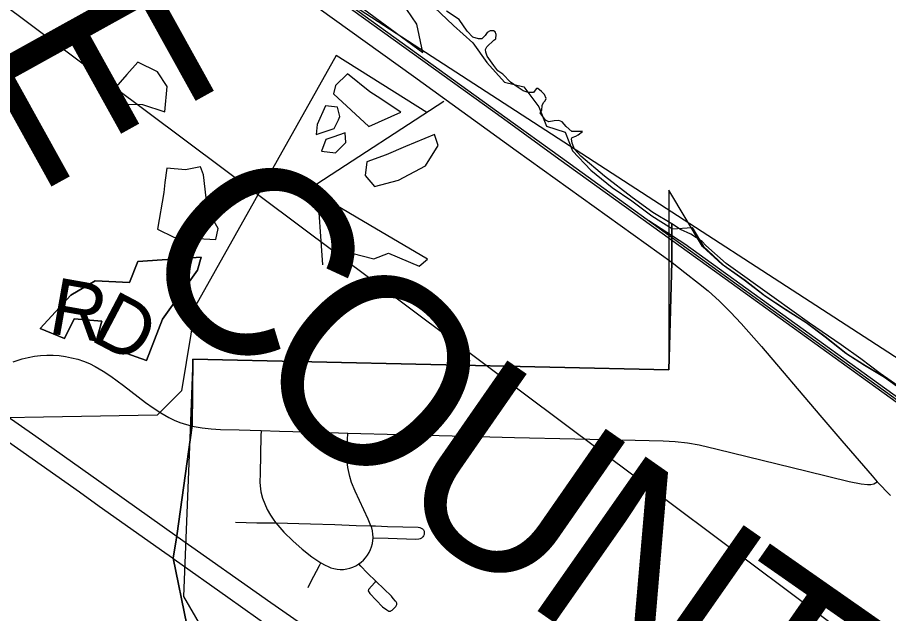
# Model space of a CAD drawing. Extents: x 0 to 34, y 0 to 22.
# Drawn here: x 7.5152 to 7.9529, y 16.018 to 16.3176 of the extents above; entities that cross this region are included whole.
import ezdxf

# ---------------------------------------------------------------- set-up
doc = ezdxf.new("R2010")
doc.units = 0
for name, color, linetype in [('GM_X_City_Street', 7, 'Continuous'), ('GM_X_Corporation', 7, 'Continuous'), ('GM_X_County_Road', 7, 'Continuous'), ('GM_X_County_Text', 7, 'Continuous'), ('GM_X_Major_Lake', 7, 'Continuous'), ('GM_X_Minor_Lake', 7, 'Continuous'), ('GM_X_Minor_River', 7, 'Continuous'), ('GM_X_Rail_Line', 7, 'Continuous'), ('GM_X_State_Route', 7, 'Continuous'), ('GM_X_Township_Road', 7, 'Continuous'), ('GM_X_Township_Road_Text', 7, 'Continuous'), ('SH_Text', 7, 'Continuous')]:
    doc.layers.add(name, color=color, linetype=linetype)

msp = doc.modelspace()

# ---------------------------------------------------------------- linework, layer by layer
at = {"layer": 'GM_X_City_Street'}
for points in [[(7.60302, 16.1122), (7.60791, 16.11135), (7.61258, 16.11081), (7.61725, 16.11054), (7.62659, 16.11032), (7.63757, 16.10999), (7.64679, 16.10972), (7.667, 16.10913), (7.68116, 16.10871), (7.70741, 16.10793), (7.74006, 16.10713), (7.76492, 16.10641), (7.82556, 16.1052), (7.83955, 16.10489), (7.84571, 16.10453), (7.85178, 16.10383), (7.85775, 16.10273), (7.86671, 16.10058), (7.88182, 16.09698), (7.91201, 16.08956), (7.93305, 16.08445), (7.93916, 16.0832), (7.94229, 16.08285), (7.94389, 16.0829), (7.94553, 16.08327), (7.94708, 16.08414)], [(7.63757, 16.10999), (7.63751, 16.10721), (7.63707, 16.08855), (7.63701, 16.08384), (7.63727, 16.0807), (7.63754, 16.07914), (7.63833, 16.07608), (7.6394, 16.07311), (7.6407, 16.07024), (7.64224, 16.06749), (7.64398, 16.06487), (7.64503, 16.06353)], [(7.69279, 16.06213), (7.69144, 16.06549), (7.68483, 16.07959), (7.6831, 16.08389), (7.68217, 16.08685), (7.68122, 16.09134), (7.68087, 16.09439), (7.68085, 16.09593), (7.68108, 16.10526), (7.68116, 16.10871)], [(7.62479, 16.06397), (7.63551, 16.06359), (7.64471, 16.06353), (7.64503, 16.06353)], [(7.64503, 16.06353), (7.66237, 16.06316), (7.6746, 16.06274), (7.68529, 16.06226), (7.69279, 16.06213)], [(7.64503, 16.06353), (7.64592, 16.06239), (7.64907, 16.0589), (7.65353, 16.05452), (7.65822, 16.05038), (7.66315, 16.04653), (7.66766, 16.04351)], [(7.69279, 16.06213), (7.69501, 16.06203), (7.70115, 16.06176), (7.71656, 16.06135), (7.71732, 16.06124), (7.71804, 16.06099), (7.71866, 16.06067), (7.71921, 16.06002), (7.71951, 16.05933), (7.71954, 16.05854), (7.71946, 16.0577), (7.7192, 16.05705), (7.71889, 16.05649), (7.71823, 16.05588), (7.71755, 16.05554), (7.71683, 16.05536), (7.71528, 16.05527), (7.70603, 16.05562), (7.70141, 16.05571), (7.69386, 16.05587)], [(7.69386, 16.05587), (7.69389, 16.05636), (7.6938, 16.05796), (7.69354, 16.05953), (7.69315, 16.06108), (7.69279, 16.06213)], [(7.68671, 16.04294), (7.68781, 16.04375), (7.68901, 16.04482), (7.69008, 16.04601), (7.69103, 16.0473), (7.69186, 16.04868), (7.69255, 16.05012), (7.69312, 16.05162), (7.69353, 16.05317), (7.6938, 16.05475), (7.69386, 16.05587)], [(7.66116, 16.03113), (7.66266, 16.03387), (7.66697, 16.04222), (7.66766, 16.04351)], [(7.66766, 16.04351), (7.66978, 16.04231), (7.67121, 16.04162), (7.67269, 16.04103), (7.67422, 16.04059), (7.6758, 16.04029), (7.6774, 16.04017), (7.679, 16.04022), (7.68059, 16.04044), (7.68215, 16.04082), (7.68366, 16.04134), (7.68512, 16.04201), (7.68671, 16.04294)], [(7.69534, 16.03418), (7.6909, 16.03848), (7.68772, 16.04182), (7.68671, 16.04294)], [(7.69534, 16.03418), (7.69475, 16.03354), (7.6916, 16.0301), (7.69146, 16.02936), (7.69222, 16.02811), (7.69534, 16.02468), (7.69861, 16.02141), (7.70079, 16.01983), (7.70121, 16.01952), (7.70174, 16.01923), (7.70215, 16.01917), (7.70254, 16.01924), (7.70286, 16.01938), (7.70345, 16.01976), (7.70411, 16.02039), (7.70498, 16.02122), (7.70533, 16.02155), (7.70569, 16.02217), (7.70577, 16.02249), (7.70579, 16.02284), (7.70577, 16.02317), (7.70565, 16.0235), (7.7054, 16.02387), (7.70514, 16.02425), (7.70403, 16.02553), (7.7031, 16.02669), (7.69534, 16.03418)]]:
    msp.add_lwpolyline(points, dxfattribs=at)
at = {"layer": 'GM_X_Corporation'}
for points in [[(7.6002, 16.01229), (7.59346, 16.04588), (7.5953, 16.05708), (7.60291, 16.11248), (7.60328, 16.14586), (7.84243, 16.14044), (7.84405, 16.19463), (7.84401, 16.21395), (7.83436, 16.21965), (7.82408, 16.22718), (7.81007, 16.23789), (7.79831, 16.24782), (7.79514, 16.25148), (7.79394, 16.25444), (7.79359, 16.25655), (7.79394, 16.25725), (7.7957, 16.25796), (7.79697, 16.25866), (7.79908, 16.26028), (7.79584, 16.26028), (7.79366, 16.26035), (7.79091, 16.26275), (7.78887, 16.26514), (7.78718, 16.26585), (7.78486, 16.26563), (7.78218, 16.26514), (7.78049, 16.26599), (7.77788, 16.26966), (7.77873, 16.27106), (7.77887, 16.27331), (7.77943, 16.27493), (7.78035, 16.2757), (7.78084, 16.2769), (7.78007, 16.27887), (7.77852, 16.28042), (7.77669, 16.2819), (7.77599, 16.2819), (7.77535, 16.28106), (7.77451, 16.27986), (7.77183, 16.27986), (7.76929, 16.28077), (7.76669, 16.28232), (7.76296, 16.28507), (7.75901, 16.28908), (7.75655, 16.29077), (7.75458, 16.29345), (7.7512, 16.29817), (7.75056, 16.30014), (7.75042, 16.30155), (7.75098, 16.30275), (7.75458, 16.3062), (7.75556, 16.3069), (7.7557, 16.30901), (7.75521, 16.31042), (7.75437, 16.31091), (7.75275, 16.31091), (7.75113, 16.31), (7.75014, 16.30852), (7.74852, 16.3069), (7.7469, 16.3069), (7.74401, 16.30774), (7.7412, 16.3107), (7.73711, 16.31662), (7.73077, 16.32077)], [(7.96141, 16.12979), (7.94873, 16.13859), (7.93894, 16.14599), (7.92901, 16.15303), (7.91317, 16.16394), (7.89535, 16.17662), (7.87133, 16.19394), (7.86098, 16.20296), (7.85915, 16.205), (7.85359, 16.20866), (7.84831, 16.21106), (7.84401, 16.21395), (7.83436, 16.21965), (7.82408, 16.22718), (7.81007, 16.23789), (7.79831, 16.24782), (7.79514, 16.25148), (7.79394, 16.25444), (7.79359, 16.25655), (7.79394, 16.25725), (7.7957, 16.25796), (7.79697, 16.25866), (7.79908, 16.26028), (7.79584, 16.26028), (7.79366, 16.26035), (7.79091, 16.26275), (7.78887, 16.26514), (7.78718, 16.26585), (7.78486, 16.26563), (7.78218, 16.26514), (7.78049, 16.26599), (7.77788, 16.26966), (7.77873, 16.27106), (7.77887, 16.27331), (7.77943, 16.27493), (7.78035, 16.2757), (7.78084, 16.2769), (7.78007, 16.27887), (7.77852, 16.28042), (7.77669, 16.2819), (7.77599, 16.2819), (7.77535, 16.28106), (7.77451, 16.27986), (7.77183, 16.27986), (7.76929, 16.28077), (7.76669, 16.28232), (7.76296, 16.28507), (7.75901, 16.28908), (7.75655, 16.29077), (7.75458, 16.29345), (7.7512, 16.29817), (7.75056, 16.30014), (7.75042, 16.30155), (7.75098, 16.30275), (7.75458, 16.3062), (7.75556, 16.3069), (7.7557, 16.30901), (7.75521, 16.31042), (7.75437, 16.31091), (7.75275, 16.31091), (7.75113, 16.31), (7.75014, 16.30852), (7.74852, 16.3069), (7.7469, 16.3069), (7.74401, 16.30774), (7.7412, 16.3107), (7.73711, 16.31662), (7.73077, 16.32077)], [(7.96588, 16.12579), (7.95088, 16.13661), (7.94083, 16.14269), (7.93134, 16.14876), (7.92109, 16.15693), (7.91141, 16.16414), (7.90059, 16.17098), (7.89035, 16.17781), (7.88029, 16.1856), (7.86928, 16.19338), (7.85941, 16.2025), (7.84245, 16.23078), (7.84243, 16.14044), (7.60328, 16.14586), (7.602, 16.11034), (7.59864, 16.02653), (7.68088, 15.88486), (7.6991, 15.88771), (7.70708, 15.84302), (7.6845, 15.78976)], [(7.96141, 16.12979), (7.94873, 16.13859), (7.93894, 16.14599), (7.92901, 16.15303), (7.91317, 16.16394), (7.89535, 16.17662), (7.87133, 16.19394), (7.86098, 16.20296), (7.85915, 16.205), (7.85359, 16.20866), (7.84831, 16.21106), (7.84401, 16.21395), (7.84405, 16.19463), (7.84243, 16.14044), (7.60328, 16.14586), (7.60291, 16.11248), (7.5953, 16.05708), (7.59346, 16.04588), (7.6002, 16.01229), (7.68088, 15.88486), (7.6991, 15.88771), (7.70444, 15.84401), (7.6845, 15.78976)]]:
    msp.add_lwpolyline(points, dxfattribs=at)
at = {"layer": 'GM_X_County_Road'}
msp.add_line((7.94708, 16.08414), (7.95381, 16.0773), dxfattribs=at)
for points in [[(7.05537, 16.80606), (7.06015, 16.80211), (7.06708, 16.7959), (7.08621, 16.77766), (7.14332, 16.72267), (7.21505, 16.65369), (7.22644, 16.6431), (7.23462, 16.63589), (7.24299, 16.62892), (7.25276, 16.6212), (7.26272, 16.61373), (7.4153, 16.50369), (7.54511, 16.40991), (7.58802, 16.37903), (7.61822, 16.35712), (7.71413, 16.2881), (7.76573, 16.25069), (7.84416, 16.19436)], [(7.84416, 16.19436), (7.85058, 16.18935), (7.85736, 16.18406), (7.86216, 16.18012), (7.86792, 16.17493), (7.87343, 16.16947), (7.87877, 16.16383), (7.88907, 16.15218), (7.91827, 16.11779), (7.92935, 16.10474), (7.9447, 16.08714), (7.94708, 16.08414)]]:
    msp.add_lwpolyline(points, dxfattribs=at)
at = {"layer": 'GM_X_Major_Lake'}
msp.add_lwpolyline([(7.72457, 16.32283), (7.73425, 16.31353), (7.74392, 16.3048), (7.75095, 16.29492), (7.75987, 16.28505), (7.76954, 16.28277), (7.77714, 16.27271), (7.78093, 16.26302), (7.79042, 16.25999), (7.79403, 16.25049), (7.80333, 16.24081), (7.81395, 16.23207), (7.82382, 16.22543), (7.83388, 16.21783), (7.84432, 16.21138), (7.85419, 16.21195), (7.85988, 16.20246), (7.86975, 16.19334), (7.88075, 16.18556), (7.89081, 16.17777), (7.90106, 16.17094), (7.91188, 16.1641), (7.92156, 16.15689), (7.9318, 16.14872), (7.94129, 16.14265), (7.95135, 16.13657), (7.96634, 16.12575)], dxfattribs=at)
at = {"layer": 'GM_X_Minor_Lake'}
for points in [[(7.57014, 16.28891), (7.56336, 16.28119), (7.56252, 16.27036), (7.57072, 16.2741), (7.57795, 16.27385), (7.58914, 16.27015), (7.59038, 16.28289), (7.58549, 16.29034), (7.57564, 16.29517)], [(7.57564, 16.29517), (7.57014, 16.28891)], [(7.68099, 16.28926), (7.67503, 16.28338), (7.67405, 16.27921), (7.6918, 16.26271), (7.70783, 16.27001), (7.69597, 16.2778)], [(7.69597, 16.2778), (7.69231, 16.28021), (7.68099, 16.28926)], [(7.67001, 16.27315), (7.66575, 16.26386), (7.66533, 16.25873), (7.6743, 16.26171), (7.67642, 16.26616)], [(7.67642, 16.26616), (7.67719, 16.26777), (7.6759, 16.27254), (7.67001, 16.27315)], [(7.67357, 16.25743), (7.67007, 16.25622), (7.66793, 16.25034), (7.67497, 16.24953), (7.68014, 16.25481), (7.6798, 16.25957)], [(7.6798, 16.25957), (7.67357, 16.25743)], [(7.71023, 16.2527), (7.70045, 16.24857), (7.69072, 16.24503), (7.68991, 16.23819), (7.69462, 16.23264), (7.70663, 16.23578), (7.72019, 16.2431), (7.72654, 16.25332), (7.72468, 16.25879)], [(7.72468, 16.25879), (7.71023, 16.2527)], [(7.58928, 16.23464), (7.58865, 16.22964), (7.58547, 16.21122), (7.59381, 16.20716), (7.61492, 16.20605), (7.6161, 16.21156), (7.61197, 16.21862), (7.60994, 16.22701), (7.60869, 16.23843), (7.6072, 16.24244), (7.59958, 16.24097), (7.59019, 16.24189)], [(7.59019, 16.24189), (7.58928, 16.23464)], [(7.67515, 16.22328), (7.67659, 16.21243), (7.67654, 16.20539), (7.68315, 16.19906), (7.69416, 16.19632), (7.7016, 16.19911), (7.71696, 16.19253), (7.72117, 16.19611), (7.69186, 16.21342)], [(7.69186, 16.21342), (7.67515, 16.22328)], [(7.57565, 16.19494), (7.60743, 16.19717), (7.60567, 16.19052), (7.58799, 16.16593), (7.58004, 16.14526), (7.55462, 16.1542), (7.55755, 16.16502), (7.54367, 16.16608), (7.53884, 16.15623), (7.52652, 16.16126), (7.54205, 16.17807), (7.55428, 16.18521), (7.57139, 16.18432), (7.57565, 16.19494)], [(7.55755, 16.16502), (7.55462, 16.1542), (7.58004, 16.14526), (7.58799, 16.16593), (7.60567, 16.19052), (7.60743, 16.19717), (7.57565, 16.19494)], [(7.57565, 16.19494), (7.57139, 16.18432), (7.55428, 16.18521), (7.54205, 16.17807), (7.52652, 16.16126), (7.53884, 16.15623), (7.54367, 16.16608), (7.55755, 16.16502)]]:
    msp.add_lwpolyline(points, dxfattribs=at)
at = {"layer": 'GM_X_Minor_River'}
for points in [[(7.64347, 16.43392), (7.63612, 16.42214), (7.62629, 16.40529), (7.61783, 16.39299), (7.61167, 16.38258), (7.63491, 16.36186), (7.7189, 16.29998), (7.71577, 16.31427), (7.70336, 16.33281), (7.69183, 16.34336), (7.67765, 16.35431), (7.6613, 16.38087), (7.65317, 16.41326), (7.6544, 16.42561), (7.65619, 16.43587), (7.6515, 16.44427), (7.65017, 16.44466)], [(7.72091, 16.26986), (7.67533, 16.29841), (7.60459, 16.17265), (7.59761, 16.12991), (7.58535, 16.11764), (7.452, 16.11542), (7.41726, 16.0999), (7.37378, 16.08463), (7.36375, 16.06588), (7.34979, 16.0559), (7.34138, 16.04988), (7.33598, 16.04022), (7.325, 16.02166), (7.31121, 16.00827), (7.30102, 15.99351), (7.27049, 15.92907), (7.25169, 15.88242)], [(7.72937, 16.27536), (7.66553, 16.23381), (7.66846, 16.19328)]]:
    msp.add_lwpolyline(points, dxfattribs=at)
at = {"layer": 'GM_X_Rail_Line'}
for points in [[(7.66406, 16.33693), (7.76003, 16.26773), (7.78795, 16.24749), (7.86728, 16.19033), (7.982, 16.10757), (8.01436, 16.08513), (8.04195, 16.06724), (8.06135, 16.05531), (8.07514, 16.04733), (8.10365, 16.03146), (8.12133, 16.02212), (8.13759, 16.01431), (8.15409, 16.00697), (8.17853, 15.99697), (8.19816, 15.99016)], [(7.66338, 16.33599), (7.75934, 16.26679), (7.78727, 16.24655), (7.86659, 16.18939), (7.98133, 16.10662), (8.0137, 16.08416), (8.04133, 16.06626), (8.06075, 16.05432), (8.07456, 16.04632), (8.10309, 16.03044), (8.1208, 16.02108), (8.1371, 16.01325), (8.15363, 16.0059), (8.17812, 15.99589), (8.1978, 15.98906)], [(7.83235, 16.2155), (7.85057, 16.2038), (7.86796, 16.19127), (7.98268, 16.10852), (8.01501, 16.08609), (8.04257, 16.06822), (8.06195, 16.05631), (8.07572, 16.04834), (8.10421, 16.03248), (8.12185, 16.02315), (8.13808, 16.01536), (8.15455, 16.00804), (8.17894, 15.99806), (8.19853, 15.99127)]]:
    msp.add_lwpolyline(points, dxfattribs=at)
at = {"layer": 'GM_X_State_Route'}
for points in [[(7.05472, 16.4249), (7.06735, 16.41888), (7.08403, 16.41052), (7.09641, 16.40401), (7.10862, 16.39718), (7.12068, 16.39009), (7.13655, 16.38029), (7.14963, 16.37189), (7.16379, 16.3623), (7.19814, 16.33814), (7.24253, 16.30662), (7.32379, 16.2491), (7.40505, 16.19158), (7.47226, 16.14384), (7.47858, 16.13931), (7.48912, 16.13182), (7.49379, 16.1285), (7.52438, 16.10708), (7.56117, 16.08099), (7.59541, 16.0568), (7.64248, 16.02354), (7.66775, 16.00591), (7.67995, 15.99725), (7.68291, 15.99506)], [(7.05531, 16.41863), (7.06769, 16.41212), (7.08129, 16.40461), (7.09339, 16.39759), (7.10532, 16.39028), (7.11835, 16.38181), (7.13118, 16.37306), (7.15024, 16.35964), (7.19961, 16.32456), (7.249, 16.2895), (7.31728, 16.24082), (7.34392, 16.22201), (7.38822, 16.19052), (7.45291, 16.14482), (7.46428, 16.13672), (7.47325, 16.13061), (7.47941, 16.12628), (7.5463, 16.07918), (7.55629, 16.07195), (7.58926, 16.04865), (7.59356, 16.0456), (7.59397, 16.04531)], [(7.59397, 16.04531), (7.62093, 16.02619), (7.65852, 15.9995)]]:
    msp.add_lwpolyline(points, dxfattribs=at)
at = {"layer": 'GM_X_Township_Road'}
msp.add_lwpolyline([(7.51307, 16.14452), (7.51754, 16.14598), (7.52059, 16.14673), (7.52368, 16.1473), (7.5268, 16.14767), (7.52993, 16.14785), (7.53307, 16.14784), (7.5362, 16.14762), (7.53932, 16.1472), (7.54239, 16.14658), (7.54543, 16.14578), (7.54841, 16.14479), (7.55132, 16.1436), (7.55414, 16.14223), (7.55821, 16.13988), (7.56212, 16.1373), (7.56841, 16.13267), (7.57954, 16.12412), (7.58332, 16.1214), (7.5872, 16.1189), (7.59121, 16.11659), (7.59397, 16.11522), (7.59682, 16.11405), (7.60302, 16.1122)], dxfattribs=at)
at = {"layer": 'SH_Text'}
msp.add_lwpolyline([(6.36862, 17.17654), (9.3797, 15.22429), (9.3797, 14.92419)], close=True, dxfattribs=at)

# ---------------------------------------------------------------- texts
at = {"layer": 'GM_X_County_Text'}
for s, rotation, p in [('E', 299.0073, (7.49394, 16.30173)), ('C', 315.4002, (7.56909, 16.19502)), ('O', 317.4613, (7.62667, 16.13833)), ('U', 325.2202, (7.69931, 16.07297)), ('N', 325.0238, (7.76802, 16.02524)), ('T', 325.0566, (7.8367, 15.9772))]:
    msp.add_text(s, height=0.0947, rotation=rotation, dxfattribs=at).set_placement(p)
at = {"layer": 'GM_X_Township_Road_Text'}
for s, rotation, p in [('R', 349.9371, (7.53007, 16.1591)), ('D', 332.2472, (7.55086, 16.15577))]:
    msp.add_text(s, height=0.02841, rotation=rotation, dxfattribs=at).set_placement(p)

doc.saveas('drawing.dxf')
